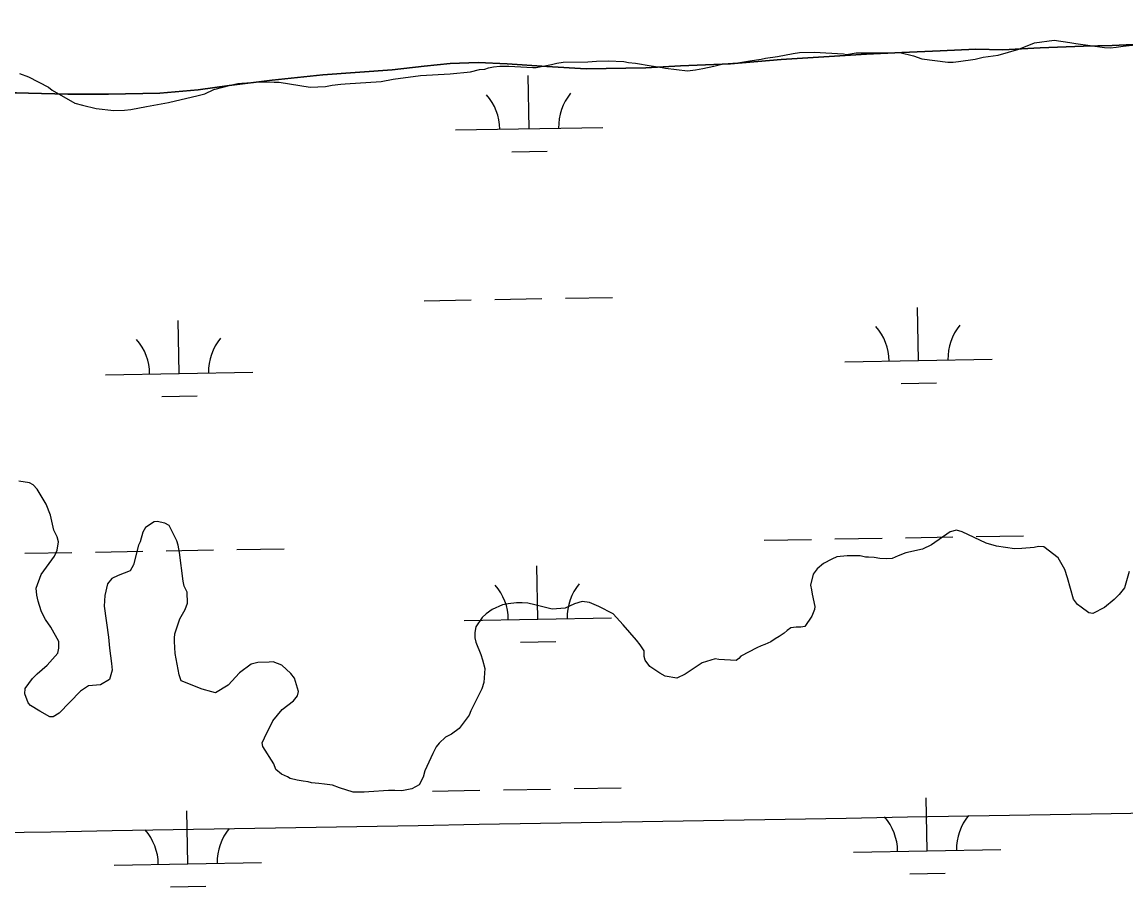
# Model space of a CAD drawing. Extents: x 3903937 to 3942190, y 260677 to 286651.
# Drawn here: x 3908787 to 3909536, y 272051 to 272638 of the extents above; entities that cross this region are included whole.
import ezdxf

# ---------------------------------------------------------------- set-up
doc = ezdxf.new("R2010")
doc.units = 0
for name, color, linetype in [('V-GRID-MAJR', 7, 'Continuous'), ('V-SITE-VEGE', 7, 'Continuous'), ('V-TOPO-SHOR', 7, 'Continuous'), ('V-WETL-SWMP', 7, 'Continuous')]:
    doc.layers.add(name, color=color, linetype=linetype)

msp = doc.modelspace()

# ---------------------------------------------------------------- linework, layer by layer
at = {"layer": 'V-GRID-MAJR'}
msp.add_spline([(3908100.257, 272076.177), (3913415.549, 272167.798), (3918730.829, 272260.192), (3924046.094, 272353.359), (3929361.347, 272447.3), (3934676.585, 272542.013), (3939991.81, 272637.5), (3939991.811, 272637.5)], degree=3, dxfattribs=at)
at = {"layer": 'V-SITE-VEGE'}
for p, q in [((3909463.203, 272619.037), (3909473.691, 272623.322)), ((3909473.691, 272623.322), (3909487.149, 272625.304)), ((3909487.149, 272625.304), (3909497.735, 272623.723)), ((3909497.735, 272623.723), (3909501.853, 272622.912)), ((3909501.853, 272622.912), (3909521.254, 272620.305)), ((3909533.8510000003, 272621.104), (3909542.34, 272622.126)), ((3909299.3370000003, 272614.231), (3909309.864, 272616.166)), ((3909309.864, 272616.166), (3909314.25, 272616.828)), ((3909314.25, 272616.82799999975), (3909324.22, 272616.99599999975)), ((3909324.22, 272616.996), (3909344.186, 272615.863)), ((3909344.186, 272615.863), (3909346.24, 272615.6050000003)), ((3909346.24, 272615.605), (3909352.677, 272616.592)), ((3909352.677, 272616.592), (3909359.419, 272616.707)), ((3909359.419, 272616.707), (3909374.085, 272616.66000000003)), ((3909374.085, 272616.66000000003), (3909382.2970000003, 272616.79899999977)), ((3909382.2970000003, 272616.79899999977), (3909391.716, 272614.61)), ((3909391.716, 272614.61), (3909397.321, 272612.65199999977)), ((3909438.951, 272613.64299999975), (3909449.1950000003, 272614.98899999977)), ((3909449.1950000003, 272614.989), (3909463.203, 272619.037)), ((3909521.254, 272620.305), (3909525.364, 272620.082)), ((3909525.364, 272620.082), (3909529.1720000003, 272620.438)), ((3909529.1720000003, 272620.438), (3909533.8510000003, 272621.104)), ((3909103.255, 272606.538), (3909106.473, 272607.17700000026)), ((3909106.473, 272607.177), (3909110.866, 272607.54399999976)), ((3909110.866, 272607.544), (3909117.022, 272607.64900000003)), ((3909117.022, 272607.64900000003), (3909133.168, 272606.74700000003)), ((3909135.5130000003, 272606.786), (3909146.04, 272608.724)), ((3909146.04, 272608.724), (3909149.542, 272609.662)), ((3909149.542, 272609.662), (3909153.933, 272610.32100000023)), ((3909153.933, 272610.321), (3909170.645, 272610.60399999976)), ((3909170.645, 272610.604), (3909176.502, 272610.995)), ((3909176.502, 272610.995), (3909184.419, 272611.126)), ((3909184.419, 272611.126), (3909194.985, 272610.718)), ((3909194.985, 272610.718), (3909198.221, 272610.186)), ((3909198.221, 272610.186), (3909202.921, 272609.678)), ((3909202.921, 272609.678), (3909213.509, 272607.802)), ((3909213.509, 272607.802), (3909221.154, 272606.75800000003)), ((3909248.737, 272606.049), (3909256.04, 272607.638)), ((3909256.04, 272607.638), (3909262.467, 272609.211)), ((3909262.467, 272609.211), (3909272.426, 272609.967)), ((3909272.426, 272609.967), (3909280.616, 272611.278)), ((3909280.616, 272611.278), (3909288.224, 272612.283)), ((3909288.224, 272612.283), (3909291.147, 272612.92)), ((3909291.147, 272612.92), (3909299.3370000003, 272614.231)), ((3909397.321, 272612.65199999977), (3909414.9590000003, 272610.30700000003)), ((3909414.9590000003, 272610.30700000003), (3909418.477, 272610.366)), ((3909418.477, 272610.366), (3909422.2860000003, 272610.72499999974)), ((3909422.2860000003, 272610.725), (3909433.401, 272612.375)), ((3909433.401, 272612.375), (3909438.951, 272613.64299999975)), ((3908784.812, 272602.653), (3908791.007, 272600.413)), ((3908791.007, 272600.413), (3908804.6180000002, 272593.308)), ((3909038.571, 272598.705), (3909057.003, 272601.36099999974)), ((3909057.003, 272601.36100000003), (3909077.225, 272602.289)), ((3909077.225, 272602.289), (3909090.986, 272603.692)), ((3909090.986, 272603.692), (3909097.119, 272605.26100000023)), ((3909097.119, 272605.26099999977), (3909100.632, 272605.61499999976)), ((3909100.632, 272605.615), (3909103.255, 272606.538)), ((3909133.168, 272606.74700000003), (3909135.5130000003, 272606.786)), ((3909221.154, 272606.75800000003), (3909223.217, 272606.207)), ((3909223.217, 272606.207), (3909238.204, 272604.40399999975)), ((3909238.204, 272604.404), (3909243.7660000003, 272605.08400000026)), ((3909243.7660000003, 272605.08400000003), (3909248.737, 272606.049)), ((3908804.6180000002, 272593.308), (3908806.9960000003, 272591.295)), ((3908916.68, 272591.6719999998), (3908928.0670000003, 272594.79499999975)), ((3908928.0670000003, 272594.79499999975), (3908933.038, 272595.76)), ((3908933.038, 272595.76), (3908935.671, 272596.09799999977)), ((3908935.671, 272596.098), (3908948.8540000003, 272596.905)), ((3908948.8540000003, 272596.9049999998), (3908957.657, 272596.759)), ((3908957.657, 272596.759), (3908961.1750000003, 272596.819)), ((3908961.1750000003, 272596.819), (3908982.057, 272593.358)), ((3908982.057, 272593.358), (3908992.608, 272593.82699999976)), ((3908992.608, 272593.827), (3908996.991, 272594.78100000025)), ((3908996.991, 272594.7809999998), (3909002.846, 272595.467)), ((3909002.846, 272595.467), (3909005.776, 272595.514)), ((3909005.776, 272595.514), (3909030.3850000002, 272597.101)), ((3909030.3850000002, 272597.101), (3909038.571, 272598.70500000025)), ((3908806.9960000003, 272591.295), (3908822.397, 272582.462)), ((3908886.032, 272582.946), (3908906.19, 272587.6829999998)), ((3908906.19, 272587.683), (3908910.569, 272588.93)), ((3908910.569, 272588.93), (3908916.68, 272591.6719999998)), ((3908822.397, 272582.462), (3908827.701, 272581.08600000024)), ((3908827.701, 272581.086), (3908836.829, 272578.893)), ((3908836.829, 272578.893), (3908848.875, 272577.629)), ((3908848.875, 272577.629), (3908856.205, 272577.752)), ((3908856.205, 272577.752), (3908860.305, 272578.11399999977)), ((3908860.305, 272578.114), (3908871.1180000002, 272580.351)), ((3908871.1180000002, 272580.351), (3908886.032, 272582.946)), ((3908791.5270000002, 272325.022), (3908784.472, 272326.077)), ((3908794.191, 272323.601), (3908791.5270000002, 272325.022)), ((3908796.878, 272320.713), (3908794.191, 272323.601)), ((3908802.916, 272310.549), (3908796.878, 272320.713)), ((3908805.9760000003, 272302.976), (3908802.916, 272310.549)), ((3908808.2, 272292.748), (3908805.9760000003, 272302.976)), ((3908810.328, 272288.386), (3908808.2, 272292.748)), ((3908870.344, 272294.67100000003), (3908868.64, 272291.419)), ((3908876.144, 272298.583), (3908870.344, 272294.67100000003)), ((3908878.198, 272298.618), (3908876.144, 272298.583)), ((3908883.495, 272297.532), (3908878.198, 272298.618)), ((3908886.452, 272296.117), (3908883.495, 272297.532)), ((3908891.615, 272285.64400000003), (3908886.452, 272296.117)), ((3909420.879, 272292.77699999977), (3909416.497, 272291.82199999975)), ((3909424.711, 272291.667), (3909420.879, 272292.77699999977)), ((3908811.2660000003, 272284.882), (3908810.328, 272288.386)), ((3908810.4790000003, 272279.295), (3908811.2660000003, 272284.882)), ((3908866.699, 272284.933), (3908865.562, 272282.567)), ((3908868.64, 272291.419), (3908866.699, 272284.933)), ((3908892.543, 272282.727), (3908891.615, 272285.64400000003)), ((3909416.497, 272291.822), (3909403.744, 272282.809)), ((3909440.97, 272284.02400000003), (3909424.711, 272291.667)), ((3908808.497, 272275.156), (3908810.4790000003, 272279.295)), ((3908865.562, 272282.567), (3908862.267, 272269.315)), ((3908893.505, 272277.757), (3908892.543, 272282.727)), ((3908895.889, 272258.147), (3908893.505, 272277.757)), ((3909386.526, 272277.533), (3909381.2830000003, 272275.393)), ((3909397.631, 272280.067), (3909386.526, 272277.533)), ((3909403.744, 272282.809), (3909397.631, 272280.067)), ((3909448.04, 272282.086), (3909440.97, 272284.02400000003)), ((3909460.099, 272280.2369999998), (3909448.04, 272282.086)), ((3909465.0810000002, 272280.321), (3909460.099, 272280.237)), ((3909473.575, 272281.05), (3909465.0810000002, 272280.32099999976)), ((3909476.497, 272281.685), (3909473.575, 272281.0500000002)), ((3909480.02, 272281.451), (3909476.497, 272281.685)), ((3909489.823, 272273.98999999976), (3909480.02, 272281.45099999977)), ((3908799.615, 272262.69), (3908808.497, 272275.156)), ((3909330.632, 272270.142), (3909326.295, 272266.55)), ((3909336.156, 272273.169), (3909330.632, 272270.142)), ((3909339.65, 272274.695), (3909336.156, 272273.169)), ((3909346.676, 272275.397), (3909339.65, 272274.695)), ((3909355.472, 272275.547), (3909346.676, 272275.397)), ((3909359.009, 272274.433), (3909355.472, 272275.547)), ((3909361.061, 272274.468), (3909359.009, 272274.433)), ((3909364.879, 272274.238), (3909361.061, 272274.468)), ((3909368.701, 272273.716), (3909364.879, 272274.238)), ((3909373.1040000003, 272273.49700000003), (3909368.701, 272273.716)), ((3909377.21, 272273.564), (3909373.1040000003, 272273.49700000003)), ((3909381.2830000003, 272275.393), (3909377.21, 272273.564)), ((3909494.356, 272266.14900000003), (3909489.823, 272273.98999999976)), ((3908796.248, 272253.539), (3908799.615, 272262.69)), ((3908859.99, 272265.17), (3908851.828, 272262.1)), ((3908862.267, 272269.315), (3908859.99, 272265.17)), ((3909323.421, 272262.982), (3909321.785, 272255.624)), ((3909326.295, 272266.55), (3909323.421, 272262.982)), ((3909496.211, 272260.607), (3909494.356, 272266.14900000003)), ((3909538.076, 272264.83), (3909534.7460000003, 272253.627)), ((3908844.593, 272256.404), (3908842.674, 272248.454)), ((3908847.4620000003, 272259.974), (3908844.593, 272256.404)), ((3908851.828, 272262.1), (3908847.4620000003, 272259.974)), ((3908896.528, 272254.93200000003), (3908895.889, 272258.147)), ((3908898.65, 272250.85999999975), (3908896.528, 272254.93200000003)), ((3909321.785, 272255.624), (3909322.426, 272252.409)), ((3909500.264, 272246.011), (3909496.211, 272260.607)), ((3908796.62, 272248.853), (3908796.248, 272253.539)), ((3908797.569, 272244.763), (3908796.62, 272248.853)), ((3908842.674, 272248.454), (3908842.205, 272241.4069999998)), ((3908898.779, 272243.238), (3908898.65, 272250.85999999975)), ((3909322.426, 272252.409), (3909322.768, 272249.482)), ((3909322.768, 272249.482), (3909324.671, 272241.007)), ((3909531.301, 272249.17100000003), (3909527.836, 272245.888)), ((3909534.7460000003, 272253.627), (3909531.301, 272249.17100000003)), ((3908799.44, 272238.05), (3908797.569, 272244.763)), ((3908842.205, 272241.4069999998), (3908845.199, 272220.341)), ((3908897.384, 272239.109), (3908898.779, 272243.238)), ((3909112.6040000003, 272242.138), (3909105.616, 272239.086)), ((3909116.4050000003, 272242.787), (3909112.6040000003, 272242.138)), ((3909122.259, 272243.473), (3909116.4050000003, 272242.7869999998)), ((3909126.072, 272243.5369999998), (3909122.259, 272243.473)), ((3909129.887, 272243.30700000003), (3909126.072, 272243.5369999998)), ((3909134.6, 272242.216), (3909129.887, 272243.30700000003)), ((3909146.382, 272239.185), (3909134.6, 272242.216)), ((3909155.168, 272239.92), (3909146.382, 272239.185)), ((3909161.5700000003, 272242.961), (3909155.168, 272239.92)), ((3909166.823, 272244.516), (3909161.5700000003, 272242.961)), ((3909171.8200000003, 272243.719), (3909166.823, 272244.51600000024)), ((3909178.026, 272241.183), (3909171.8200000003, 272243.719)), ((3909187.788, 272236.068), (3909178.026, 272241.183)), ((3909324.671, 272241.007), (3909324.415, 272238.949)), ((3909502.963, 272242.53500000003), (3909500.264, 272246.011)), ((3909505.343, 272240.522), (3909502.963, 272242.53500000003)), ((3909510.686, 272236.801), (3909505.343, 272240.522)), ((3909521.182, 272240.495), (3909513.3340000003, 272236.25800000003)), ((3909527.836, 272245.888), (3909521.182, 272240.495)), ((3908800.356, 272236.012), (3908799.44, 272238.05)), ((3908802.472, 272232.23600000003), (3908800.356, 272236.012)), ((3908806.078, 272227.015), (3908802.472, 272232.23600000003)), ((3908890.327, 272222.56499999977), (3908893.677, 272232.594)), ((3908893.677, 272232.594), (3908897.384, 272239.109)), ((3909098.96, 272233.696), (3909094.6720000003, 272227.17100000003)), ((3909101.561, 272236.086), (3909098.96, 272233.696)), ((3909105.616, 272239.086), (3909101.561, 272236.086)), ((3909194.659, 272228.558), (3909187.788, 272236.068)), ((3909322.727, 272234.521), (3909317.861, 272227.4)), ((3909324.415, 272238.949), (3909322.727, 272234.521)), ((3909513.3340000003, 272236.25800000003), (3909510.686, 272236.80100000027)), ((3908811.52, 272217.429), (3908806.078, 272227.015)), ((3909094.6720000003, 272227.17100000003), (3909093.8570000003, 272223.34500000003)), ((3909203.634, 272218.15), (3909194.659, 272228.558)), ((3909305.878, 272224.855), (3909303.855, 272223.061)), ((3909308.487, 272226.657), (3909305.878, 272224.855)), ((3909312.002, 272227.009), (3909308.487, 272226.65700000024)), ((3909315.225, 272227.067), (3909312.002, 272227.009)), ((3909317.861, 272227.4), (3909315.225, 272227.067)), ((3908811.597, 272212.739), (3908811.52, 272217.429)), ((3908845.199, 272220.341), (3908845.914, 272212.729)), ((3908890.083, 272219.628), (3908890.327, 272222.56499999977)), ((3908890.1240000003, 272217.28499999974), (3908890.083, 272219.628)), ((3908890.556, 272209.077), (3908890.1240000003, 272217.28499999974)), ((3909093.8570000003, 272223.34500000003), (3909093.914, 272219.827)), ((3909093.914, 272219.827), (3909094.551, 272216.904)), ((3909206.032, 272214.965), (3909203.634, 272218.15)), ((3909297.762, 272219.145), (3909294.864, 272217.044)), ((3909300.375, 272220.652), (3909297.762, 272219.14500000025)), ((3909303.855, 272223.061), (3909300.375, 272220.65199999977)), ((3908810.772, 272209.499), (3908811.597, 272212.739)), ((3908845.914, 272212.729), (3908847.257, 272202.484)), ((3909094.551, 272216.904), (3909097.918, 272208.458)), ((3909208.741, 272210.904), (3909206.032, 272214.965)), ((3909208.805, 272207.092), (3909208.741, 272210.904)), ((3909285.253, 272213.069), (3909274.4990000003, 272207.316)), ((3909288.165, 272214.291), (3909285.253, 272213.06900000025)), ((3909290.788, 272215.2149999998), (3909288.165, 272214.2909999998)), ((3909294.864, 272217.044), (3909290.788, 272215.2149999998)), ((3908803.579, 272201.166), (3908810.772, 272209.499)), ((3908847.257, 272202.484), (3908847.63, 272197.799)), ((3908893.1410000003, 272194.751), (3908890.556, 272209.077)), ((3908946.673, 272202.982), (3908941.998, 272202.02400000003)), ((3908954.294, 272203.402), (3908946.673, 272202.982)), ((3908956.932, 272203.445), (3908954.294, 272203.402)), ((3908962.8340000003, 272201.2), (3908956.932, 272203.445)), ((3909097.918, 272208.458), (3909099.151, 272204.956)), ((3909099.151, 272204.956), (3909100.716, 272199.118)), ((3909209.432, 272204.75799999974), (3909208.805, 272207.092)), ((3909212.731, 272200.414), (3909209.432, 272204.75799999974)), ((3909248.1780000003, 272202.767), (3909236.574, 272195.2410000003)), ((3909256.931, 272205.554), (3909248.1780000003, 272202.767)), ((3909259.579, 272205.012), (3909256.931, 272205.55400000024)), ((3909271.322, 272204.33), (3909259.579, 272205.012)), ((3909273.057, 272205.8249999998), (3909271.322, 272204.33)), ((3909274.4990000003, 272207.316), (3909273.057, 272205.8249999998)), ((3908793.759, 272192.20099999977), (3908796.93, 272195.48)), ((3908796.93, 272195.48), (3908803.579, 272201.16600000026)), ((3908847.63, 272197.799), (3908845.971, 272191.612)), ((3908894.677, 272190.67), (3908893.1410000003, 272194.751)), ((3908934.183, 272196.027), (3908926.4, 272187.684)), ((3908941.998, 272202.02400000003), (3908934.183, 272196.027)), ((3908969.0870000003, 272195.732), (3908962.8340000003, 272201.2)), ((3908971.489, 272192.548), (3908969.0870000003, 272195.732)), ((3909100.716, 272199.118), (3909099.9990000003, 272189.426)), ((3909219.5530000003, 272195.835), (3909212.731, 272200.414)), ((3909223.1040000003, 272193.842), (3909219.5530000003, 272195.835)), ((3909236.574, 272195.241), (3909231.044, 272192.5089999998)), ((3908788.594, 272185.369), (3908793.759, 272192.20099999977)), ((3908831.676, 272187.266), (3908826.165, 272183.6530000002)), ((3908839.876, 272187.99099999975), (3908831.676, 272187.26599999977)), ((3908845.971, 272191.612), (3908839.876, 272187.99099999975)), ((3908908.849, 272185.044), (3908894.677, 272190.67)), ((3908926.4, 272187.684), (3908917.983, 272182.55700000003)), ((3908974.276, 272183.502), (3908971.489, 272192.548)), ((3909099.9990000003, 272189.426), (3909098.6, 272185.298)), ((3909231.044, 272192.509), (3909223.1040000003, 272193.842)), ((3908788.361, 272181.84500000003), (3908788.594, 272185.369)), ((3908790.808, 272175.727), (3908788.361, 272181.84500000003)), ((3908826.165, 272183.653), (3908811.751, 272168.748)), ((3908915.333, 272183.098), (3908908.849, 272185.044)), ((3908917.983, 272182.55700000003), (3908915.333, 272183.098)), ((3908970.866, 272176.993), (3908973.447, 272180.554)), ((3908973.447, 272180.554), (3908974.276, 272183.502)), ((3909098.6, 272185.298), (3909091.2290000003, 272170.216)), ((3908792.305, 272173.993), (3908790.808, 272175.727)), ((3908798.531, 272169.991), (3908792.305, 272173.993)), ((3908963.045, 272171.289), (3908970.866, 272176.993)), ((3908805.339, 272166.292), (3908798.531, 272169.991)), ((3908807.686, 272166.333), (3908805.339, 272166.292)), ((3908811.751, 272168.748), (3908807.686, 272166.333)), ((3908956.723, 272163.556), (3908963.045, 272171.289)), ((3909090.1070000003, 272167.265), (3909083.215, 272158.35)), ((3909091.2290000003, 272170.216), (3909090.1070000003, 272167.265)), ((3908951.0500000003, 272152.02400000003), (3908956.723, 272163.556)), ((3909083.215, 272158.35), (3909078.003, 272154.4489999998)), ((3908949.643, 272148.481), (3908951.0500000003, 272152.02400000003)), ((3909073.932, 272152.3289999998), (3909069.598, 272148.442)), ((3909078.003, 272154.4489999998), (3909073.932, 272152.3289999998)), ((3908949.975, 272146.14), (3908949.643, 272148.481)), ((3908957.507, 272134.241), (3908949.975, 272146.14)), ((3909067.589, 272145.76900000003), (3909065.318, 272141.329)), ((3909069.598, 272148.442), (3909067.589, 272145.76900000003)), ((3909062.778, 272135.423), (3909059.944, 272129.51)), ((3909065.318, 272141.329), (3909062.778, 272135.423)), ((3908958.744, 272130.44800000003), (3908957.507, 272134.241)), ((3908962.611, 272127.288), (3908958.744, 272130.44800000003)), ((3908966.744, 272125.598), (3908962.611, 272127.288)), ((3909059.944, 272129.51), (3909058.84, 272125.385)), ((3908968.523, 272124.456), (3908966.744, 272125.598)), ((3908973.234, 272123.36), (3908968.523, 272124.456)), ((3908977.3540000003, 272122.549), (3908973.234, 272123.36)), ((3908980.879, 272122.023), (3908977.3540000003, 272122.54900000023)), ((3908982.9450000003, 272121.472), (3908980.879, 272122.023)), ((3908987.938, 272120.968), (3908982.9450000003, 272121.472)), ((3908991.7600000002, 272120.446), (3908987.938, 272120.968)), ((3908997.343, 272119.952), (3908991.7600000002, 272120.446)), ((3909002.068, 272117.98), (3908997.343, 272119.952)), ((3909056, 272120.059), (3909051.058, 272117.33700000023)), ((3909058.84, 272125.385), (3909056, 272120.059)), ((3909011.2060000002, 272115.201), (3909002.068, 272117.98)), ((3909018.835, 272115.03500000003), (3909011.2060000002, 272115.201)), ((3909022.054, 272115.381), (3909018.835, 272115.03500000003)), ((3909035.239, 272116.19), (3909022.054, 272115.381)), ((3909039.636, 272116.264), (3909035.239, 272116.19)), ((3909044.332, 272116.051), (3909039.636, 272116.264)), ((3909051.058, 272117.337), (3909044.332, 272116.051))]:
    msp.add_line(p, q, dxfattribs=at)
at = {"layer": 'V-TOPO-SHOR'}
msp.add_lwpolyline([(3909545.486, 272622.494), (3909526.45, 272621.577), (3909507.0160000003, 272621.059), (3909477.615, 272620.08400000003), (3909452.2, 272618.593), (3909433.866, 272619.066), (3909409.648, 272618.071), (3909383.735, 272616.783), (3909359.8140000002, 272615.78500000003), (3909301.704, 272612.138), (3909267.3140000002, 272609.09), (3909233.4280000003, 272607.735), (3909209.9050000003, 272606.436), (3909169.346, 272605.80700000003), (3909142.747, 272607.311), (3909115.75, 272609.117), (3909096.1240000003, 272610.094), (3909077.088, 272609.475), (3909059.4420000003, 272607.554), (3909037.807, 272605.054), (3908990.66, 272601.66000000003), (3908956.3680000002, 272598.213), (3908927.254, 272594.547), (3908906.217, 272591.445), (3908880.1010000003, 272589.36), (3908845.3200000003, 272588.606), (3908817.619, 272588.52), (3908791.015, 272589.327), (3908766.605, 272589.925)], dxfattribs=at)
at = {"layer": 'V-WETL-SWMP'}
for p, q in [((3909526.449, 272621.576), (3909545.486, 272622.494)), ((3909301.705, 272612.138), (3909359.8140000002, 272615.78500000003)), ((3909359.8140000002, 272615.78499999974), (3909383.734, 272616.7819999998)), ((3909383.734, 272616.7819999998), (3909409.648, 272618.07099999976)), ((3909409.648, 272618.07099999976), (3909433.866, 272619.06699999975)), ((3909433.866, 272619.06699999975), (3909452.199, 272618.593)), ((3909452.199, 272618.593), (3909477.616, 272620.08299999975)), ((3909477.616, 272620.08299999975), (3909507.0160000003, 272621.0579999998)), ((3909507.0160000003, 272621.0579999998), (3909526.449, 272621.576)), ((3909037.808, 272605.053), (3909059.4420000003, 272607.55499999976)), ((3909059.4420000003, 272607.55499999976), (3909077.0870000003, 272609.47499999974)), ((3909077.0870000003, 272609.47499999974), (3909096.123, 272610.094)), ((3909096.123, 272610.094), (3909115.7490000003, 272609.116)), ((3909115.7490000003, 272609.116), (3909142.7460000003, 272607.311)), ((3909142.7460000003, 272607.311), (3909169.346, 272605.80700000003)), ((3909209.9050000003, 272606.43699999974), (3909233.4280000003, 272607.73499999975)), ((3909233.4280000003, 272607.73499999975), (3909267.3140000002, 272609.0899999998)), ((3909267.3140000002, 272609.09), (3909301.705, 272612.138)), ((3908956.3680000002, 272598.21299999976), (3908990.6610000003, 272601.65999999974)), ((3908990.6610000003, 272601.66000000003), (3909037.808, 272605.053)), ((3909130.76579324, 272565.1900548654), (3909130.132229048, 272601.1844793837)), ((3909169.346, 272605.80700000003), (3909209.9050000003, 272606.43700000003)), ((3908906.217, 272591.444), (3908927.255, 272594.547)), ((3908927.255, 272594.547), (3908956.3680000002, 272598.213)), ((3908766.6040000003, 272589.92599999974), (3908791.015, 272589.32799999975)), ((3908791.015, 272589.328), (3908817.6180000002, 272588.5209999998)), ((3908817.6180000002, 272588.5209999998), (3908845.3200000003, 272588.6059999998)), ((3908845.3200000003, 272588.6059999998), (3908880.1, 272589.36)), ((3908880.1, 272589.36), (3908906.217, 272591.444)), ((3909080.7735369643, 272564.3101045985), (3909180.758049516, 272566.0700051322)), ((3909119.0392219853, 272549.5502566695), (3909143.0355049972, 272549.97263279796)), ((3909107.393216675, 272449.3287768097), (3909139.388260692, 272449.89194498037)), ((3909155.3857826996, 272450.1735290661), (3909187.3808267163, 272450.73669723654)), ((3909059.400650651, 272448.4840245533), (3909091.3956946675, 272449.047192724)), ((3909395.009913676, 272407.9541367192), (3909394.3763494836, 272443.94856123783)), ((3908893.1796464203, 272399.1210551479), (3908892.546082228, 272435.11547966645)), ((3909345.0176574, 272407.07418645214), (3909445.0021699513, 272408.83408698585)), ((3908843.1873901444, 272398.2411048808), (3908943.1719026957, 272400.00100541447)), ((3909383.283342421, 272392.31433852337), (3909407.279625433, 272392.7367146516)), ((3908881.4530751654, 272383.48125695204), (3908905.4493581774, 272383.90363308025)), ((3909290.295591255, 272286.02138452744), (3909322.290635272, 272286.5845526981)), ((3909338.28815728, 272286.8661367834), (3909370.283201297, 272287.42930495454)), ((3909386.280723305, 272287.71088903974), (3909418.275767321, 272288.2740572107)), ((3909434.27328933, 272288.55564129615), (3909466.2683333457, 272289.11880946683)), ((3908788.4653239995, 272277.1883029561), (3908820.4603680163, 272277.7514711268)), ((3908836.4578900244, 272278.033055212), (3908868.452934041, 272278.5962233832)), ((3908884.450456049, 272278.8778074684), (3908916.4455000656, 272279.4409756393)), ((3908932.4430220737, 272279.7225597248), (3908964.4380660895, 272280.2857278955)), ((3909136.6205423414, 272232.5665777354), (3909135.986978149, 272268.5610022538)), ((3909086.6282860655, 272231.6866274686), (3909186.6127986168, 272233.44652800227)), ((3909124.8939710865, 272216.9267795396), (3909148.8902540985, 272217.34915566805)), ((3909065.255399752, 272115.86054742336), (3909097.2504437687, 272116.42371559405)), ((3909113.2479657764, 272116.7052996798), (3909145.2430097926, 272117.26846785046)), ((3909161.240531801, 272117.5500519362), (3909193.235575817, 272118.11322010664)), ((3909400.864662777, 272075.3306595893), (3909400.2310985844, 272111.32508410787)), ((3908899.034395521, 272066.49757801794), (3908898.4008313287, 272102.49200253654)), ((3909350.8724065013, 272074.45070932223), (3909450.856919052, 272076.2106098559)), ((3908849.0421392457, 272065.6176277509), (3908949.0266517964, 272067.37752828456)), ((3909389.1380915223, 272059.69086139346), (3909413.134374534, 272060.11323752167)), ((3908887.3078242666, 272050.85777982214), (3908911.304107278, 272051.28015595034))]:
    msp.add_line(p, q, dxfattribs=at)
for centre, radius, start, end in [((3909075.5230567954, 272564.6925637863), 35.24628790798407, 0.23658072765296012, 41.78023906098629), ((3909185.9918175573, 272566.63700524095), 35.24628790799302, 140.23657772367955, 181.78023605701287), ((3909339.767177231, 272407.4566456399), 35.24628790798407, 0.23658072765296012, 41.78023906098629), ((3909450.235937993, 272409.4010870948), 35.24628790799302, 140.23657772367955, 181.78023605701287), ((3908837.936909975, 272398.6235640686), 35.24628790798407, 0.23658072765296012, 41.78023906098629), ((3908948.4056707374, 272400.56800552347), 35.24628790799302, 140.23657772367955, 181.78023605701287), ((3909081.3778058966, 272232.0690866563), 35.24628790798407, 0.23658072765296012, 41.78023906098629), ((3909191.846566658, 272234.013528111), 35.24628790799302, 140.23657772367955, 181.78023605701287), ((3909345.6219263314, 272074.83316850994), 35.24628790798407, 0.23658072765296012, 41.78023906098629), ((3909456.090687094, 272076.77760996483), 35.24628790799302, 140.23657772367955, 181.78023605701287), ((3908954.260419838, 272067.9445283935), 35.24628790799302, 140.23657772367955, 181.78023605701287), ((3908843.7916590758, 272066.0000869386), 35.24628790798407, 0.23658072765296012, 41.78023906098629)]:
    msp.add_arc(centre, radius, start, end, dxfattribs=at)

doc.saveas('drawing.dxf')
